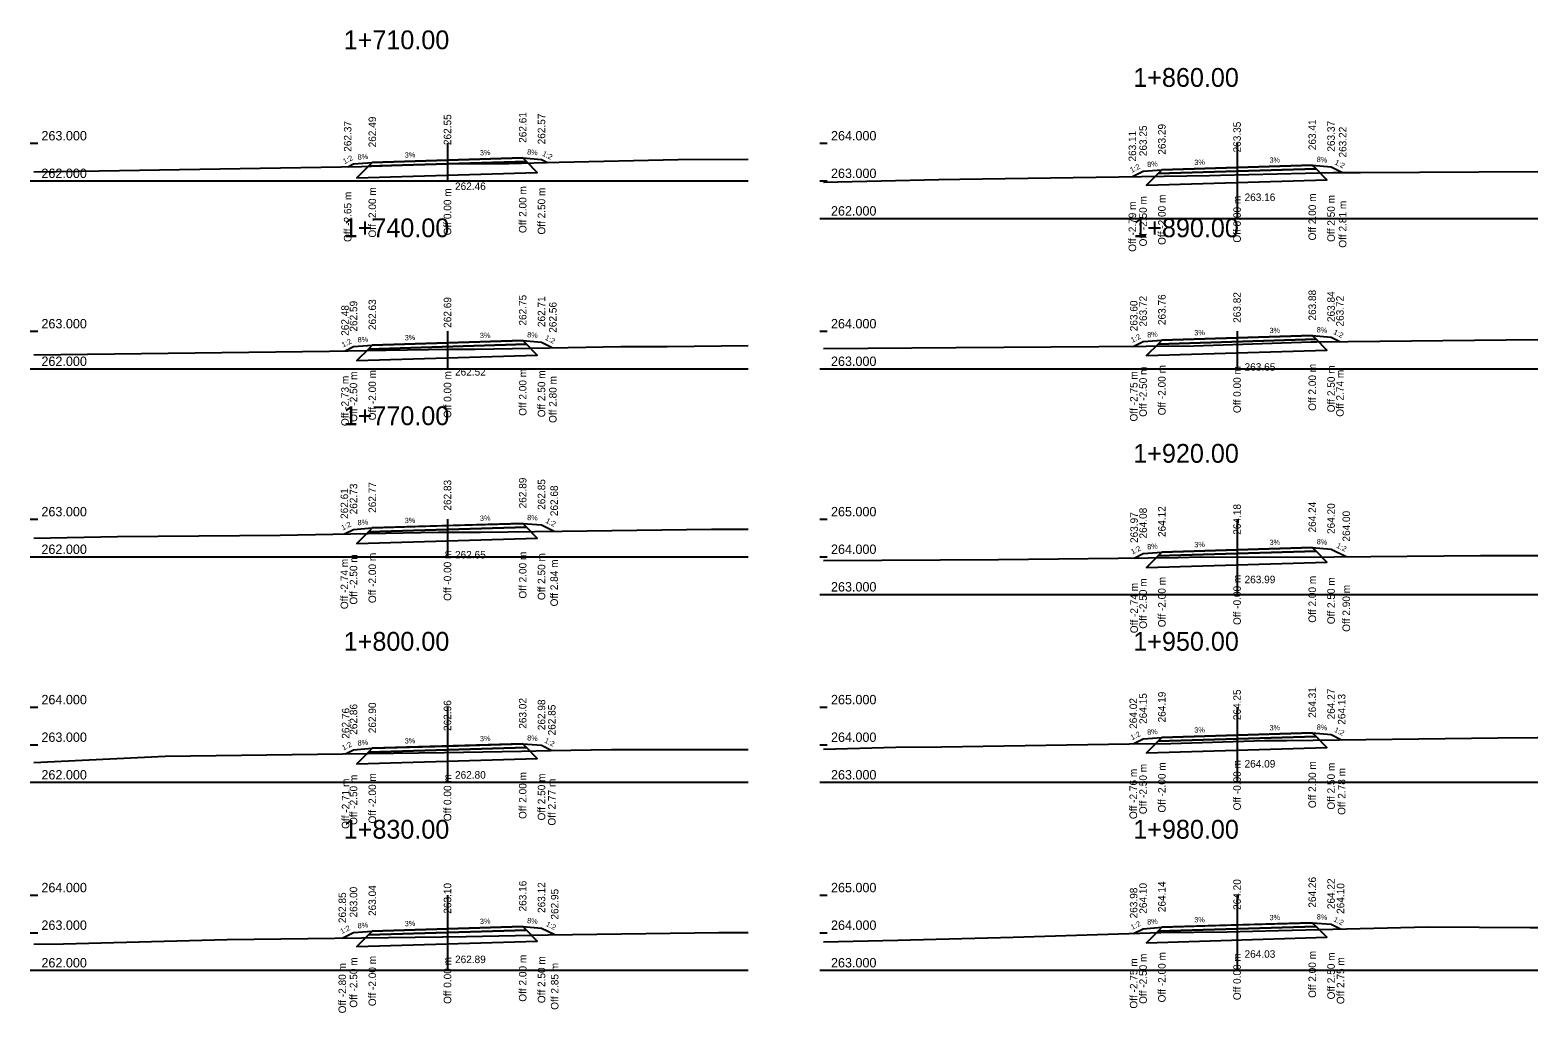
# Model space of a CAD drawing. Extents: x -550605 to -538780, y -1102367 to -1093705.
# Drawn here: x -541121.9 to -541081.8, y -1098198.69 to -1098172.55 of the extents above; entities that cross this region are included whole.
import ezdxf

# ---------------------------------------------------------------- set-up
doc = ezdxf.new("R2010")
doc.units = 0
for name, color, linetype in [('PŘ - offsety od osy', 7, 'Continuous'), ('PŘ - popis', 7, 'Continuous'), ('PŘ - příčné sklony', 7, 'Continuous'), ('PŘ - terén', 7, 'Continuous'), ('PŘ - vozovka', 7, 'Continuous'), ('PŘ - výšky offsetů', 7, 'Continuous')]:
    doc.layers.add(name, color=color, linetype=linetype)

msp = doc.modelspace()

# ---------------------------------------------------------------- linework, layer by layer
at = {"layer": 'PŘ - popis'}
for p, q in [((-541121.898, -1098175.553), (-541121.698, -1098175.553)), ((-541110.798, -1098175.553), (-541110.798, -1098176.553)), ((-541100.898, -1098175.553), (-541100.698, -1098175.553)), ((-541089.798, -1098175.553), (-541089.798, -1098177.553)), ((-541121.898, -1098176.553), (-541121.698, -1098176.553)), ((-541121.798, -1098176.553), (-541102.798, -1098176.553)), ((-541100.898, -1098176.553), (-541100.698, -1098176.553)), ((-541100.898, -1098177.553), (-541100.698, -1098177.553)), ((-541100.798, -1098177.553), (-541081.798, -1098177.553)), ((-541121.898, -1098180.553), (-541121.698, -1098180.553)), ((-541110.798, -1098180.553), (-541110.798, -1098181.553)), ((-541100.898, -1098180.553), (-541100.698, -1098180.553)), ((-541089.798, -1098180.553), (-541089.798, -1098181.553)), ((-541121.898, -1098181.553), (-541121.698, -1098181.553)), ((-541121.798, -1098181.553), (-541102.798, -1098181.553)), ((-541100.898, -1098181.553), (-541100.698, -1098181.553)), ((-541100.798, -1098181.553), (-541081.798, -1098181.553)), ((-541121.898, -1098185.553), (-541121.698, -1098185.553)), ((-541110.798, -1098185.553), (-541110.798, -1098186.553)), ((-541100.898, -1098185.553), (-541100.698, -1098185.553)), ((-541089.798, -1098185.553), (-541089.798, -1098187.553)), ((-541121.898, -1098186.553), (-541121.698, -1098186.553)), ((-541121.798, -1098186.553), (-541102.798, -1098186.553)), ((-541100.898, -1098186.553), (-541100.698, -1098186.553)), ((-541100.898, -1098187.553), (-541100.698, -1098187.553)), ((-541100.798, -1098187.553), (-541081.798, -1098187.553)), ((-541121.898, -1098190.553), (-541121.698, -1098190.553)), ((-541110.798, -1098190.553), (-541110.798, -1098192.553)), ((-541100.898, -1098190.553), (-541100.698, -1098190.553)), ((-541089.798, -1098190.553), (-541089.798, -1098192.553)), ((-541121.898, -1098191.553), (-541121.698, -1098191.553)), ((-541100.898, -1098191.553), (-541100.698, -1098191.553)), ((-541121.898, -1098192.553), (-541121.698, -1098192.553)), ((-541121.798, -1098192.553), (-541102.798, -1098192.553)), ((-541100.898, -1098192.553), (-541100.698, -1098192.553)), ((-541100.798, -1098192.553), (-541081.798, -1098192.553)), ((-541121.898, -1098195.553), (-541121.698, -1098195.553)), ((-541110.798, -1098195.553), (-541110.798, -1098197.553)), ((-541100.898, -1098195.553), (-541100.698, -1098195.553)), ((-541089.798, -1098195.553), (-541089.798, -1098197.553)), ((-541121.898, -1098196.553), (-541121.698, -1098196.553)), ((-541100.898, -1098196.553), (-541100.698, -1098196.553)), ((-541121.898, -1098197.553), (-541121.698, -1098197.553)), ((-541121.798, -1098197.553), (-541102.798, -1098197.553)), ((-541100.898, -1098197.553), (-541100.698, -1098197.553)), ((-541100.798, -1098197.553), (-541081.798, -1098197.553))]:
    msp.add_line(p, q, dxfattribs=at)
at = {"layer": 'PŘ - terén'}
for points in [[(-541121.798, -1098176.311), (-541120.596, -1098176.294), (-541116.851, -1098176.237), (-541113.085, -1098176.174), (-541110.665, -1098176.092), (-541110.663, -1098176.092), (-541109.166, -1098176.093), (-541107.831, -1098176.054), (-541107.829, -1098176.054), (-541104.667, -1098175.986), (-541102.798, -1098175.975)], [(-541100.798, -1098176.589), (-541097.732, -1098176.516), (-541097.175, -1098176.512), (-541090.532, -1098176.409), (-541090.241, -1098176.4), (-541087.224, -1098176.335), (-541087.221, -1098176.335), (-541087.221, -1098176.335), (-541086.512, -1098176.328), (-541081.798, -1098176.308)], [(-541121.798, -1098181.181), (-541113.937, -1098181.083), (-541112.442, -1098181.062), (-541110.732, -1098181.033), (-541110.732, -1098181.033), (-541110.058, -1098181.033), (-541107.59, -1098180.987), (-541107.589, -1098180.987), (-541106.188, -1098180.957), (-541104.956, -1098180.959), (-541102.798, -1098180.937)], [(-541100.798, -1098181.01), (-541097.272, -1098180.989), (-541090.951, -1098180.943), (-541090.949, -1098180.943), (-541087.828, -1098180.84), (-541087.689, -1098180.836), (-541087.687, -1098180.836), (-541081.798, -1098180.775)], [(-541121.798, -1098186.056), (-541119.577, -1098186.013), (-541115.245, -1098185.98), (-541111.039, -1098185.899), (-541111.037, -1098185.899), (-541109.924, -1098185.898), (-541107.745, -1098185.872), (-541103.78, -1098185.82), (-541102.798, -1098185.82)], [(-541100.798, -1098186.657), (-541096.139, -1098186.627), (-541091.367, -1098186.574), (-541091.366, -1098186.574), (-541090.771, -1098186.555), (-541088.193, -1098186.563), (-541083.322, -1098186.517), (-541081.798, -1098186.522)], [(-541100.798, -1098191.669), (-541098.878, -1098191.622), (-541097.662, -1098191.614), (-541092.663, -1098191.532), (-541091.558, -1098191.52), (-541091.557, -1098191.52), (-541089.065, -1098191.437), (-541088.472, -1098191.439), (-541088.471, -1098191.439), (-541088.47, -1098191.439), (-541082.861, -1098191.37), (-541081.818, -1098191.36), (-541081.798, -1098191.36)], [(-541121.798, -1098192.029), (-541118.304, -1098191.855), (-541116.281, -1098191.83), (-541110.888, -1098191.758), (-541110.887, -1098191.758), (-541108.832, -1098191.722), (-541108.06, -1098191.705), (-541108.057, -1098191.705), (-541106.434, -1098191.683), (-541102.798, -1098191.678)], [(-541121.798, -1098196.861), (-541121.01, -1098196.851), (-541116.658, -1098196.737), (-541110.939, -1098196.665), (-541110.935, -1098196.665), (-541110.303, -1098196.654), (-541108.118, -1098196.607), (-541108.117, -1098196.607), (-541103.584, -1098196.546), (-541102.798, -1098196.547)], [(-541100.798, -1098196.8), (-541098.817, -1098196.749), (-541095.757, -1098196.677), (-541091.823, -1098196.55), (-541090.061, -1098196.528), (-541088.697, -1098196.492), (-541084.711, -1098196.4), (-541082.004, -1098196.416), (-541081.798, -1098196.415)]]:
    msp.add_lwpolyline(points, dxfattribs=at)
at = {"layer": 'PŘ - vozovka'}
for points in [[(-541113.453, -1098176.18), (-541113.298, -1098176.103), (-541112.798, -1098176.063), (-541110.798, -1098176.003), (-541108.798, -1098175.943), (-541108.298, -1098175.983), (-541108.137, -1098176.063)], [(-541092.583, -1098176.441), (-541092.298, -1098176.298), (-541091.798, -1098176.258), (-541089.798, -1098176.198), (-541087.798, -1098176.138), (-541087.298, -1098176.178), (-541086.99, -1098176.333)], [(-541113.524, -1098181.077), (-541113.298, -1098180.964), (-541112.798, -1098180.924), (-541110.798, -1098180.864), (-541108.798, -1098180.804), (-541108.298, -1098180.844), (-541107.997, -1098180.995)], [(-541092.546, -1098180.955), (-541092.298, -1098180.831), (-541091.798, -1098180.791), (-541089.798, -1098180.731), (-541087.798, -1098180.671), (-541087.298, -1098180.711), (-541087.061, -1098180.829)], [(-541113.541, -1098185.947), (-541113.298, -1098185.826), (-541112.798, -1098185.786), (-541110.798, -1098185.726), (-541108.798, -1098185.666), (-541108.298, -1098185.706), (-541107.961, -1098185.874)], [(-541092.537, -1098186.587), (-541092.298, -1098186.468), (-541091.798, -1098186.428), (-541089.798, -1098186.368), (-541087.798, -1098186.308), (-541087.298, -1098186.348), (-541086.893, -1098186.55)], [(-541092.559, -1098191.531), (-541092.298, -1098191.4), (-541091.798, -1098191.36), (-541089.798, -1098191.3), (-541087.798, -1098191.24), (-541087.298, -1098191.28), (-541087.017, -1098191.421)], [(-541113.508, -1098191.793), (-541113.298, -1098191.688), (-541112.798, -1098191.648), (-541110.798, -1098191.588), (-541108.798, -1098191.528), (-541108.298, -1098191.568), (-541108.024, -1098191.705)], [(-541113.596, -1098196.699), (-541113.298, -1098196.549), (-541112.798, -1098196.509), (-541110.798, -1098196.449), (-541108.798, -1098196.389), (-541108.298, -1098196.429), (-541107.947, -1098196.605)], [(-541092.549, -1098196.573), (-541092.298, -1098196.448), (-541091.798, -1098196.408), (-541089.798, -1098196.348), (-541087.798, -1098196.288), (-541087.298, -1098196.328), (-541087.046, -1098196.454)]]:
    msp.add_lwpolyline(points, dxfattribs=at)
for points in [[(-541112.898, -1098176.166), (-541113.211, -1098176.475), (-541108.409, -1098176.331), (-541108.698, -1098176.04)], [(-541112.798, -1098176.063), (-541112.898, -1098176.166), (-541108.698, -1098176.04), (-541108.798, -1098175.943)], [(-541091.798, -1098176.258), (-541091.898, -1098176.361), (-541087.698, -1098176.235), (-541087.798, -1098176.138)], [(-541091.898, -1098176.361), (-541092.211, -1098176.671), (-541087.409, -1098176.527), (-541087.698, -1098176.235)], [(-541112.898, -1098181.027), (-541113.211, -1098181.337), (-541108.409, -1098181.193), (-541108.698, -1098180.901)], [(-541112.798, -1098180.924), (-541112.898, -1098181.027), (-541108.698, -1098180.901), (-541108.798, -1098180.804)], [(-541091.898, -1098180.894), (-541092.211, -1098181.203), (-541087.409, -1098181.059), (-541087.698, -1098180.768)], [(-541091.798, -1098180.791), (-541091.898, -1098180.894), (-541087.698, -1098180.768), (-541087.798, -1098180.671)], [(-541112.898, -1098185.889), (-541113.211, -1098186.199), (-541108.409, -1098186.055), (-541108.698, -1098185.763)], [(-541112.798, -1098185.786), (-541112.898, -1098185.889), (-541108.698, -1098185.763), (-541108.798, -1098185.666)], [(-541091.898, -1098186.531), (-541092.211, -1098186.84), (-541087.409, -1098186.696), (-541087.698, -1098186.405)], [(-541091.798, -1098186.428), (-541091.898, -1098186.531), (-541087.698, -1098186.405), (-541087.798, -1098186.308)], [(-541091.898, -1098191.463), (-541092.211, -1098191.773), (-541087.409, -1098191.629), (-541087.698, -1098191.337)], [(-541091.798, -1098191.36), (-541091.898, -1098191.463), (-541087.698, -1098191.337), (-541087.798, -1098191.24)], [(-541112.898, -1098191.751), (-541113.211, -1098192.06), (-541108.409, -1098191.916), (-541108.698, -1098191.625)], [(-541112.798, -1098191.648), (-541112.898, -1098191.751), (-541108.698, -1098191.625), (-541108.798, -1098191.528)], [(-541112.898, -1098196.612), (-541113.211, -1098196.922), (-541108.409, -1098196.778), (-541108.698, -1098196.486)], [(-541112.798, -1098196.509), (-541112.898, -1098196.612), (-541108.698, -1098196.486), (-541108.798, -1098196.389)], [(-541091.898, -1098196.511), (-541092.211, -1098196.82), (-541087.409, -1098196.676), (-541087.698, -1098196.385)], [(-541091.798, -1098196.408), (-541091.898, -1098196.511), (-541087.698, -1098196.385), (-541087.798, -1098196.288)]]:
    msp.add_lwpolyline(points, close=True, dxfattribs=at)

# ---------------------------------------------------------------- texts
at = {"layer": 'PŘ - offsety od osy'}
for s, p in [('Off -2.65 m', (-541113.353, -1098178.18)), ('Off -2.00 m', (-541112.698, -1098178.063)), ('Off 0.00 m', (-541110.698, -1098178.003)), ('Off 2.00 m', (-541108.698, -1098177.943)), ('Off 2.50 m', (-541108.198, -1098177.983)), ('Off -2.50 m', (-541092.198, -1098178.298)), ('Off -2.00 m', (-541091.698, -1098178.258)), ('Off 0.00 m', (-541089.698, -1098178.198)), ('Off 2.00 m', (-541087.698, -1098178.138)), ('Off 2.50 m', (-541087.198, -1098178.178)), ('Off -2.79 m', (-541092.483, -1098178.441)), ('Off 2.81 m', (-541086.89, -1098178.333)), ('Off -2.73 m', (-541113.424, -1098183.077)), ('Off -2.50 m', (-541113.198, -1098182.964)), ('Off -2.00 m', (-541112.698, -1098182.924)), ('Off 0.00 m', (-541110.698, -1098182.864)), ('Off 2.00 m', (-541108.698, -1098182.804)), ('Off 2.50 m', (-541108.198, -1098182.844)), ('Off 2.80 m', (-541107.897, -1098182.995)), ('Off -2.75 m', (-541092.446, -1098182.955)), ('Off -2.50 m', (-541092.198, -1098182.831)), ('Off -2.00 m', (-541091.698, -1098182.791)), ('Off 0.00 m', (-541089.698, -1098182.731)), ('Off 2.00 m', (-541087.698, -1098182.671)), ('Off 2.50 m', (-541087.198, -1098182.711)), ('Off 2.74 m', (-541086.961, -1098182.829)), ('Off -2.50 m', (-541113.198, -1098187.826)), ('Off -2.00 m', (-541112.698, -1098187.786)), ('Off -0.00 m', (-541110.698, -1098187.726)), ('Off 2.00 m', (-541108.698, -1098187.666)), ('Off 2.50 m', (-541108.198, -1098187.706)), ('Off -2.74 m', (-541113.441, -1098187.947)), ('Off 2.84 m', (-541107.861, -1098187.874)), ('Off -2.74 m', (-541092.437, -1098188.587)), ('Off -2.50 m', (-541092.198, -1098188.468)), ('Off -2.00 m', (-541091.698, -1098188.428)), ('Off -0.00 m', (-541089.698, -1098188.368)), ('Off 2.00 m', (-541087.698, -1098188.308)), ('Off 2.50 m', (-541087.198, -1098188.348)), ('Off 2.90 m', (-541086.793, -1098188.55)), ('Off -2.76 m', (-541092.459, -1098193.531)), ('Off -2.50 m', (-541092.198, -1098193.4)), ('Off -2.00 m', (-541091.698, -1098193.36)), ('Off -0.00 m', (-541089.698, -1098193.3)), ('Off 2.00 m', (-541087.698, -1098193.24)), ('Off 2.50 m', (-541087.198, -1098193.28)), ('Off 2.78 m', (-541086.917, -1098193.421)), ('Off -2.71 m', (-541113.408, -1098193.793)), ('Off -2.50 m', (-541113.198, -1098193.688)), ('Off -2.00 m', (-541112.698, -1098193.648)), ('Off 0.00 m', (-541110.698, -1098193.588)), ('Off 2.00 m', (-541108.698, -1098193.528)), ('Off 2.50 m', (-541108.198, -1098193.568)), ('Off 2.77 m', (-541107.924, -1098193.705)), ('Off -2.80 m', (-541113.496, -1098198.699)), ('Off -2.50 m', (-541113.198, -1098198.549)), ('Off -2.00 m', (-541112.698, -1098198.509)), ('Off 0.00 m', (-541110.698, -1098198.449)), ('Off 2.00 m', (-541108.698, -1098198.389)), ('Off 2.50 m', (-541108.198, -1098198.429)), ('Off 2.85 m', (-541107.847, -1098198.605)), ('Off -2.75 m', (-541092.449, -1098198.573)), ('Off -2.50 m', (-541092.198, -1098198.448)), ('Off -2.00 m', (-541091.698, -1098198.408)), ('Off 0.00 m', (-541089.698, -1098198.348)), ('Off 2.00 m', (-541087.698, -1098198.288)), ('Off 2.50 m', (-541087.198, -1098198.328)), ('Off 2.75 m', (-541086.946, -1098198.454))]:
    msp.add_text(s, height=0.2, rotation=90, dxfattribs=at).set_placement(p)
at = {"layer": 'PŘ - popis'}
for s, height, p in [('1+710.00', 0.5, (-541113.558, -1098173.053)), ('1+860.00', 0.5, (-541092.558, -1098174.053)), ('263.000', 0.25, (-541121.598, -1098175.478)), ('264.000', 0.25, (-541100.598, -1098175.478)), ('262.000', 0.25, (-541121.598, -1098176.478)), ('263.000', 0.25, (-541100.598, -1098176.478)), ('262.000', 0.25, (-541100.598, -1098177.478)), ('1+740.00', 0.5, (-541113.558, -1098178.053)), ('1+890.00', 0.5, (-541092.558, -1098178.053)), ('263.000', 0.25, (-541121.598, -1098180.478)), ('264.000', 0.25, (-541100.598, -1098180.478)), ('262.000', 0.25, (-541121.598, -1098181.478)), ('263.000', 0.25, (-541100.598, -1098181.478)), ('1+770.00', 0.5, (-541113.558, -1098183.053)), ('1+920.00', 0.5, (-541092.558, -1098184.053)), ('263.000', 0.25, (-541121.598, -1098185.478)), ('265.000', 0.25, (-541100.598, -1098185.478)), ('262.000', 0.25, (-541121.598, -1098186.478)), ('264.000', 0.25, (-541100.598, -1098186.478)), ('263.000', 0.25, (-541100.598, -1098187.478)), ('1+800.00', 0.5, (-541113.558, -1098189.053)), ('1+950.00', 0.5, (-541092.558, -1098189.053)), ('264.000', 0.25, (-541121.598, -1098190.478)), ('265.000', 0.25, (-541100.598, -1098190.478)), ('263.000', 0.25, (-541121.598, -1098191.478)), ('264.000', 0.25, (-541100.598, -1098191.478)), ('262.000', 0.25, (-541121.598, -1098192.478)), ('263.000', 0.25, (-541100.598, -1098192.478)), ('1+830.00', 0.5, (-541113.558, -1098194.053)), ('1+980.00', 0.5, (-541092.558, -1098194.053)), ('264.000', 0.25, (-541121.598, -1098195.478)), ('265.000', 0.25, (-541100.598, -1098195.478)), ('263.000', 0.25, (-541121.598, -1098196.478)), ('264.000', 0.25, (-541100.598, -1098196.478)), ('262.000', 0.25, (-541121.598, -1098197.478)), ('263.000', 0.25, (-541100.598, -1098197.478))]:
    msp.add_text(s, height=height, dxfattribs=at).set_placement(p)
at = {"layer": 'PŘ - příčné sklony'}
for s, rotation, p in [('3%', 1.7184, (-541111.933, -1098175.937)), ('3%', 1.7184, (-541109.933, -1098175.877)), ('8%', 355.4261, (-541108.683, -1098175.852)), ('1:2', 333.4349, (-541108.29, -1098175.875)), ('1:2', 26.5651, (-541113.537, -1098176.11)), ('8%', 4.5739, (-541113.183, -1098175.994)), ('1:2', 26.5651, (-541092.602, -1098176.339)), ('8%', 4.5739, (-541092.183, -1098176.189)), ('3%', 1.7184, (-541090.933, -1098176.133)), ('3%', 1.7184, (-541088.933, -1098176.073)), ('8%', 355.4261, (-541087.683, -1098176.048)), ('1:2', 333.4349, (-541087.216, -1098176.108)), ('3%', 1.7184, (-541109.933, -1098180.738)), ('8%', 355.4261, (-541108.683, -1098180.714)), ('8%', 4.5739, (-541092.183, -1098180.722)), ('3%', 1.7184, (-541090.933, -1098180.665)), ('3%', 1.7184, (-541088.933, -1098180.605)), ('8%', 355.4261, (-541087.683, -1098180.58)), ('1:2', 333.4349, (-541087.252, -1098180.622)), ('1:2', 26.5651, (-541113.572, -1098180.99)), ('8%', 4.5739, (-541113.183, -1098180.855)), ('3%', 1.7184, (-541111.933, -1098180.798)), ('1:2', 333.4349, (-541108.22, -1098180.772)), ('1:2', 26.5651, (-541092.584, -1098180.862)), ('1:2', 26.5651, (-541113.581, -1098185.856)), ('8%', 4.5739, (-541113.183, -1098185.717)), ('3%', 1.7184, (-541111.933, -1098185.66)), ('3%', 1.7184, (-541109.933, -1098185.6)), ('8%', 355.4261, (-541108.683, -1098185.575)), ('1:2', 333.4349, (-541108.202, -1098185.642)), ('8%', 4.5739, (-541092.183, -1098186.359)), ('3%', 1.7184, (-541090.933, -1098186.302)), ('3%', 1.7184, (-541088.933, -1098186.242)), ('8%', 355.4261, (-541087.683, -1098186.217)), ('1:2', 333.4349, (-541087.168, -1098186.301)), ('1:2', 26.5651, (-541092.579, -1098186.497)), ('3%', 1.7184, (-541088.933, -1098191.174)), ('8%', 355.4261, (-541087.683, -1098191.149)), ('8%', 4.5739, (-541113.183, -1098191.579)), ('3%', 1.7184, (-541111.933, -1098191.522)), ('3%', 1.7184, (-541109.933, -1098191.462)), ('8%', 355.4261, (-541108.683, -1098191.437)), ('1:2', 333.4349, (-541108.233, -1098191.488)), ('1:2', 26.5651, (-541092.59, -1098191.435)), ('8%', 4.5739, (-541092.183, -1098191.291)), ('3%', 1.7184, (-541090.933, -1098191.234)), ('1:2', 333.4349, (-541087.229, -1098191.203)), ('1:2', 26.5651, (-541113.565, -1098191.709)), ('3%', 1.7184, (-541111.933, -1098196.383)), ('3%', 1.7184, (-541109.933, -1098196.323)), ('8%', 355.4261, (-541108.683, -1098196.299)), ('8%', 4.5739, (-541092.183, -1098196.339)), ('3%', 1.7184, (-541090.933, -1098196.282)), ('3%', 1.7184, (-541088.933, -1098196.222)), ('8%', 355.4261, (-541087.683, -1098196.197)), ('1:2', 333.4349, (-541087.244, -1098196.243)), ('1:2', 26.5651, (-541113.609, -1098196.593)), ('8%', 4.5739, (-541113.183, -1098196.44)), ('1:2', 333.4349, (-541108.195, -1098196.369)), ('1:2', 26.5651, (-541092.585, -1098196.48))]:
    msp.add_text(s, height=0.14, rotation=rotation, dxfattribs=at).set_placement(p)
at = {"layer": 'PŘ - výšky offsetů'}
for s, p in [('262.37', (-541113.353, -1098175.78)), ('262.49', (-541112.698, -1098175.663)), ('262.55', (-541110.698, -1098175.603)), ('262.61', (-541108.698, -1098175.543)), ('262.57', (-541108.198, -1098175.583)), ('263.41', (-541087.698, -1098175.738)), ('263.37', (-541087.198, -1098175.778)), ('263.11', (-541092.483, -1098176.041)), ('263.25', (-541092.198, -1098175.898)), ('263.29', (-541091.698, -1098175.858)), ('263.35', (-541089.698, -1098175.798)), ('263.22', (-541086.89, -1098175.933)), ('262.59', (-541113.198, -1098180.564)), ('262.63', (-541112.698, -1098180.524)), ('262.69', (-541110.698, -1098180.464)), ('262.75', (-541108.698, -1098180.404)), ('262.71', (-541108.198, -1098180.444)), ('262.56', (-541107.897, -1098180.595)), ('263.60', (-541092.446, -1098180.555)), ('263.72', (-541092.198, -1098180.431)), ('263.76', (-541091.698, -1098180.391)), ('263.82', (-541089.698, -1098180.331)), ('263.88', (-541087.698, -1098180.271)), ('263.84', (-541087.198, -1098180.311)), ('263.72', (-541086.961, -1098180.429)), ('262.48', (-541113.424, -1098180.677)), ('262.77', (-541112.698, -1098185.386)), ('262.83', (-541110.698, -1098185.326)), ('262.89', (-541108.698, -1098185.266)), ('262.85', (-541108.198, -1098185.306)), ('262.61', (-541113.441, -1098185.547)), ('262.73', (-541113.198, -1098185.426)), ('262.68', (-541107.861, -1098185.474)), ('263.97', (-541092.437, -1098186.187)), ('264.08', (-541092.198, -1098186.068)), ('264.12', (-541091.698, -1098186.028)), ('264.18', (-541089.698, -1098185.968)), ('264.24', (-541087.698, -1098185.908)), ('264.20', (-541087.198, -1098185.948)), ('264.00', (-541086.793, -1098186.15)), ('264.15', (-541092.198, -1098191)), ('264.19', (-541091.698, -1098190.96)), ('264.25', (-541089.698, -1098190.9)), ('264.31', (-541087.698, -1098190.84)), ('264.27', (-541087.198, -1098190.88)), ('264.13', (-541086.917, -1098191.021)), ('262.76', (-541113.408, -1098191.393)), ('262.86', (-541113.198, -1098191.288)), ('262.90', (-541112.698, -1098191.248)), ('262.96', (-541110.698, -1098191.188)), ('263.02', (-541108.698, -1098191.128)), ('262.98', (-541108.198, -1098191.168)), ('262.85', (-541107.924, -1098191.305)), ('264.02', (-541092.459, -1098191.131)), ('263.00', (-541113.198, -1098196.149)), ('263.04', (-541112.698, -1098196.109)), ('263.10', (-541110.698, -1098196.049)), ('263.16', (-541108.698, -1098195.989)), ('263.12', (-541108.198, -1098196.029)), ('262.95', (-541107.847, -1098196.205)), ('263.98', (-541092.449, -1098196.173)), ('264.10', (-541092.198, -1098196.048)), ('264.14', (-541091.698, -1098196.008)), ('264.20', (-541089.698, -1098195.948)), ('264.26', (-541087.698, -1098195.888)), ('264.22', (-541087.198, -1098195.928)), ('264.10', (-541086.946, -1098196.054)), ('262.85', (-541113.496, -1098196.299))]:
    msp.add_text(s, height=0.2, rotation=90, dxfattribs=at).set_placement(p)
for s, p in [('262.46', (-541110.598, -1098176.797)), ('263.16', (-541089.598, -1098177.09)), ('263.65', (-541089.598, -1098181.605)), ('262.52', (-541110.598, -1098181.734)), ('262.65', (-541110.598, -1098186.599)), ('263.99', (-541089.598, -1098187.258)), ('264.09', (-541089.598, -1098192.161)), ('262.80', (-541110.598, -1098192.456)), ('264.03', (-541089.598, -1098197.221)), ('262.89', (-541110.598, -1098197.363))]:
    msp.add_text(s, height=0.2, dxfattribs=at).set_placement(p)

doc.saveas('drawing.dxf')
